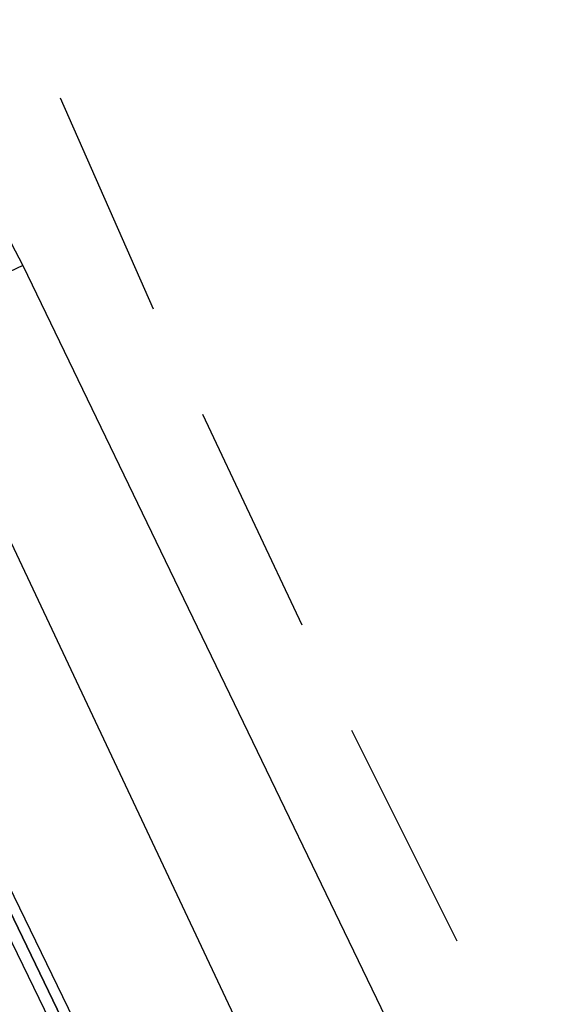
# Model space of a CAD drawing. Header units: feet. Extents: x -79 to 198, y -22 to 181.
# Tile 302 of 656: x 20.02 to 21.19, y 34.24 to 36.36. Entities that reach past the tile are written whole.
import ezdxf

# ---------------------------------------------------------------- set-up
doc = ezdxf.new("R2010")
doc.units = ezdxf.units.FT
doc.layers.add('A-LINEA', color=7, linetype='CONTINUOUS')

msp = doc.modelspace()

# ---------------------------------------------------------------- linework, layer by layer
at = {"layer": 'A-LINEA'}
for p, q in [((17.1689, 41.2494), (22.9956, 28.8755)), ((17.1689, 41.2494), (22.9956, 28.8755)), ((20.1067, 36.1911), (20.3067, 35.7378)), ((20.1067, 36.1911), (20.3067, 35.7378)), ((20.0267, 35.8311), (21.64, 32.4844)), ((20.0267, 35.8311), (21.64, 32.4844)), ((20.7333, 34.8311), (20.96, 34.3778)), ((20.7333, 34.8311), (20.96, 34.3778))]:
    msp.add_line(p, q, dxfattribs=at)
for points in [[(19.8933, 36.0844), (20.0267, 35.8311), (19.4933, 35.5778), (19.3733, 35.8311), (19.8933, 36.0844)], [(19.8933, 36.0844), (20.0267, 35.8311), (19.4933, 35.5778), (19.3733, 35.8311), (19.8933, 36.0844)], [(19.4133, 35.6578), (21.12, 32.1111), (21.1333, 32.1111), (21.1467, 32.1244), (19.4267, 35.6711), (19.4133, 35.6578)], [(19.4133, 35.6578), (21.12, 32.1111), (21.1333, 32.1111), (21.1467, 32.1244), (19.4267, 35.6711), (19.4133, 35.6578)], [(19.3867, 35.6444), (21.1067, 32.0978), (21.12, 32.0978), (21.12, 32.1111), (19.4133, 35.6578), (19.4, 35.6578), (19.3867, 35.6578), (19.3867, 35.6444)], [(19.3867, 35.6444), (21.1067, 32.0978), (21.12, 32.0978), (21.12, 32.1111), (19.4133, 35.6578), (19.4, 35.6578), (19.3867, 35.6578), (19.3867, 35.6444)], [(20.4133, 35.5111), (20.52, 35.2844), (20.6267, 35.0578)], [(20.4133, 35.5111), (20.52, 35.2844), (20.6267, 35.0578)]]:
    msp.add_lwpolyline(points, dxfattribs=at)

doc.saveas('drawing.dxf')
